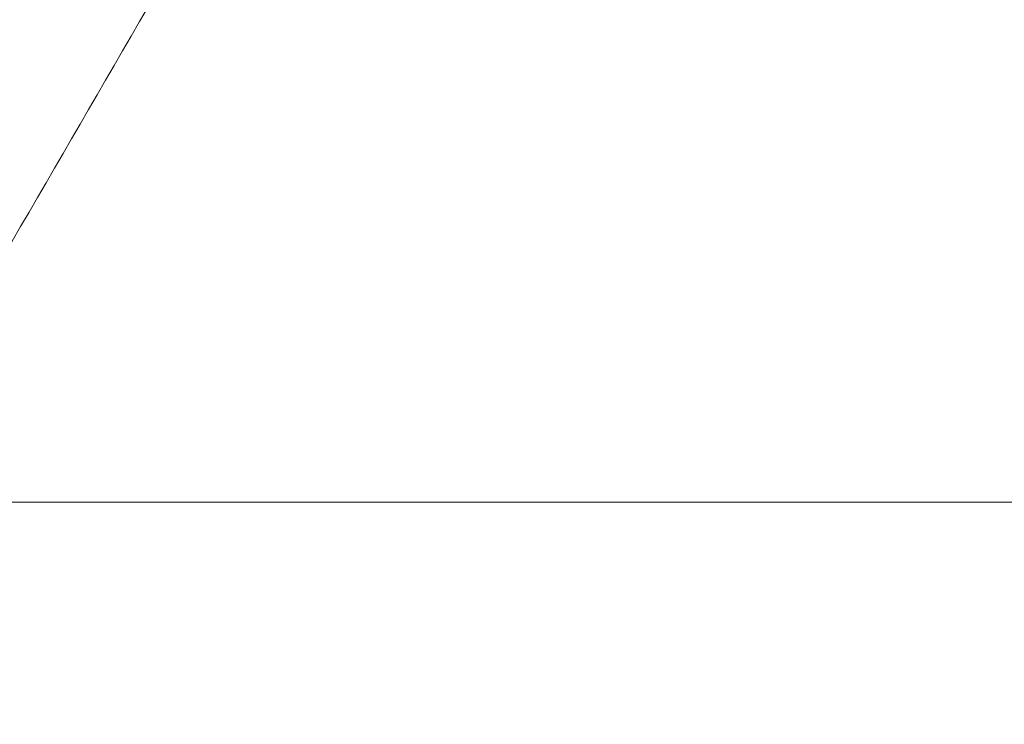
# Model space of a CAD drawing. Header units: inches. Extents: x 1 to 109, y 1 to 85.
# Tile 701 of 1056: x 88.3848 to 88.3892, y 24.49816 to 24.5013. Entities that reach past the tile are written whole.
import ezdxf

# ---------------------------------------------------------------- set-up
doc = ezdxf.new("R2010")
doc.units = ezdxf.units.IN
doc.header["$MEASUREMENT"] = 0

msp = doc.modelspace()

# ---------------------------------------------------------------- linework, layer by layer
at = {"color": 7, "linetype": 'Continuous', "lineweight": 15, "ltscale": 5}
msp.add_line((88.3473241, 24.4991467), (88.4223241, 24.4991467), dxfattribs=at)
for points, knots in [([(88.3990507, 24.4341884), (88.3989611, 24.4360523), (88.3987806, 24.4398112), (88.398495, 24.4454627), (88.3981978, 24.451134), (88.3978899, 24.4567788), (88.3975738, 24.4623489), (88.3972582, 24.4676916), (88.3969457, 24.4727715), (88.3966388, 24.4775614), (88.3963338, 24.4821258), (88.3960328, 24.486433), (88.3957322, 24.4905357), (88.3954344, 24.4943903), (88.3951423, 24.497955), (88.3948624, 24.501144), (88.394597, 24.5039782), (88.3943193, 24.5064731), (88.3940345, 24.5085857), (88.3937443, 24.510314), (88.3934511, 24.5116582), (88.3931513, 24.5126327), (88.3928469, 24.5132232), (88.3925341, 24.513425), (88.3922151, 24.5132068), (88.3918926, 24.512543), (88.3915756, 24.5114491), (88.3912664, 24.5099428), (88.3909674, 24.5080482), (88.3906858, 24.5058364), (88.3904226, 24.5033537), (88.3901712, 24.5006182), (88.3899054, 24.4975625), (88.3896291, 24.4941712), (88.3893366, 24.4903796), (88.3890296, 24.486184), (88.3887099, 24.4815898), (88.388386, 24.4767104), (88.3880605, 24.4715845), (88.3877361, 24.4662549), (88.3874217, 24.4608713), (88.3871194, 24.4554893), (88.3868309, 24.4501583), (88.3865522, 24.4448109), (88.3862842, 24.4394859), (88.3861142, 24.435945), (88.3860298, 24.4341884)], [0, 0, 0, 0, 0.022479, 0.045331, 0.068506, 0.091948, 0.115595, 0.139386, 0.161889, 0.184404, 0.206874, 0.229245, 0.25146, 0.274794, 0.297838, 0.320536, 0.342918, 0.365562, 0.38856, 0.410518, 0.432694, 0.455036, 0.47749, 0.5, 0.523873, 0.547679, 0.571351, 0.594825, 0.618042, 0.640943, 0.662202, 0.683327, 0.704778, 0.726531, 0.74854, 0.772107, 0.795844, 0.819687, 0.843568, 0.86742, 0.891176, 0.913429, 0.935486, 0.957297, 0.978816, 1, 1, 1, 1]), ([(88.392132, 24.513004), (88.3912714, 24.5115202), (88.3895758, 24.5085969), (88.3870694, 24.5042786), (88.3846388, 24.5000933), (88.3830429, 24.497348), (88.3822578, 24.4959975)], [0, 0, 0, 0, 0.261665, 0.515555, 0.761667, 1, 1, 1, 1])]:
    msp.add_open_spline(points, degree=3, knots=knots, dxfattribs=at)

doc.saveas('drawing.dxf')
